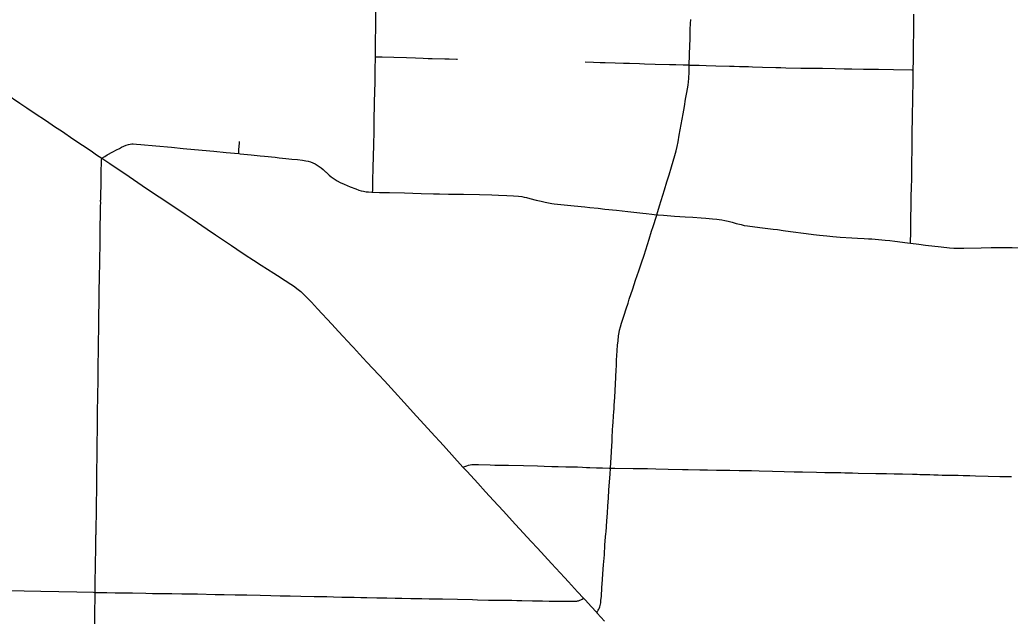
# Model space of a CAD drawing. Extents: x 1815539 to 1947826, y 273303 to 993194.
# Drawn here: x 1889640 to 1909139, y 915807 to 927550 of the extents above; entities that cross this region are included whole.
import ezdxf

# ---------------------------------------------------------------- set-up
doc = ezdxf.new("R2010")
doc.units = 0
for name, color, linetype in [('GM_X_County_Road', 7, 'Continuous'), ('GM_X_State_Route', 7, 'Continuous'), ('GM_X_Township_Road', 7, 'Continuous')]:
    doc.layers.add(name, color=color, linetype=linetype)

msp = doc.modelspace()

# ---------------------------------------------------------------- linework, layer by layer
at = {"layer": 'GM_X_County_Road'}
for points in [[(1902822, 926661), (1902833, 927050), (1902836, 927165), (1902841, 927362), (1902845, 927476), (1902850, 927558)], [(1902183, 923712), (1902237, 923889), (1902335, 924202), (1902382, 924359), (1902426, 924500), (1902473, 924657), (1902538, 924878), (1902564, 924973), (1902582, 925053), (1902602, 925149), (1902625, 925278), (1902700, 925698), (1902725, 925844), (1902750, 925989), (1902773, 926118), (1902797, 926264), (1902806, 926329), (1902811, 926394), (1902818, 926525), (1902822, 926661)], [(1891252, 924826), (1891313, 924861), (1891362, 924889), (1891471, 924948), (1891543, 924987), (1891600, 925018), (1891643, 925041), (1891687, 925062), (1891733, 925080), (1891779, 925096), (1891811, 925103), (1891843, 925106), (1891875, 925107), (1891940, 925104), (1892022, 925096), (1892316, 925067), (1892626, 925039), (1892855, 925018), (1893230, 924982), (1893459, 924961), (1893704, 924938), (1893952, 924915)], [(1893952, 924915), (1893952, 924934), (1893955, 924995), (1893963, 925122), (1893964, 925156)], [(1893952, 924915), (1893982, 924912), (1894194, 924891), (1894373, 924873), (1894455, 924865), (1894667, 924843), (1894749, 924835), (1894879, 924821), (1894993, 924809), (1895107, 924797), (1895204, 924786), (1895269, 924775), (1895317, 924764), (1895364, 924751), (1895409, 924734), (1895454, 924714), (1895496, 924690), (1895537, 924663), (1895576, 924634), (1895612, 924603), (1895624, 924592), (1895659, 924559), (1895672, 924548), (1895731, 924493), (1895769, 924461), (1895808, 924431), (1895849, 924403), (1895891, 924378), (1895950, 924347), (1896025, 924313), (1896146, 924262), (1896253, 924219), (1896315, 924198), (1896362, 924184), (1896410, 924173), (1896459, 924165), (1896508, 924160), (1896574, 924156), (1896587, 924155)], [(1896587, 924155), (1896721, 924150), (1896918, 924147), (1897213, 924141), (1897541, 924133), (1897787, 924126), (1897902, 924124), (1898082, 924120), (1898164, 924119), (1898377, 924115), (1898689, 924108), (1898935, 924102), (1899066, 924098), (1899230, 924091), (1899360, 924083), (1899458, 924076), (1899523, 924069), (1899571, 924061), (1899619, 924051), (1899683, 924034), (1899809, 924000), (1899905, 923976), (1899985, 923957), (1900049, 923944), (1900114, 923934), (1900163, 923928), (1900359, 923908), (1900554, 923888), (1900766, 923865), (1900864, 923855), (1901027, 923839), (1901158, 923824), (1901386, 923801), (1901614, 923775), (1901908, 923743), (1901973, 923735), (1902087, 923722), (1902177, 923713), (1902183, 923712)], [(1901270, 918725), (1901278, 918832), (1901283, 918931), (1901295, 919160), (1901300, 919248), (1901303, 919310), (1901306, 919374), (1901309, 919427), (1901312, 919485), (1901316, 919547), (1901320, 919633), (1901337, 919844), (1901340, 919877), (1901341, 919909), (1901343, 919958), (1901353, 920119), (1901366, 920379), (1901381, 920657), (1901385, 920738), (1901390, 920853), (1901395, 920935), (1901410, 921147), (1901418, 921228), (1901429, 921326), (1901440, 921390), (1901450, 921438), (1901466, 921502), (1901490, 921580), (1901541, 921736), (1901581, 921861), (1901615, 921970), (1901640, 922048), (1901707, 922250), (1901765, 922421), (1901827, 922608), (1901880, 922763), (1901930, 922919), (1902029, 923232), (1902079, 923388), (1902109, 923482), (1902174, 923685), (1902182, 923709), (1902183, 923712)], [(1902183, 923712), (1902211, 923710), (1902316, 923701), (1902528, 923686), (1902741, 923671), (1902889, 923662), (1903052, 923650), (1903150, 923644), (1903281, 923634), (1903362, 923627), (1903411, 923621), (1903459, 923613), (1903523, 923600), (1903587, 923584), (1903666, 923564), (1903745, 923542), (1903840, 923517), (1903904, 923503), (1903969, 923492), (1904213, 923460), (1904473, 923429), (1904555, 923418), (1904669, 923403), (1904815, 923383), (1905124, 923343), (1905270, 923324), (1905384, 923311), (1905531, 923295), (1905645, 923284), (1905793, 923273), (1906022, 923259), (1906136, 923252), (1906267, 923244), (1906349, 923240), (1906415, 923236), (1906545, 923227), (1906676, 923214), (1906773, 923202), (1906871, 923190), (1907115, 923158), (1907174, 923151)], [(1907174, 923151), (1907342, 923130), (1907473, 923114), (1907783, 923079), (1907946, 923061), (1908028, 923054), (1908093, 923053), (1908225, 923054), (1908569, 923063), (1908766, 923067), (1908881, 923068), (1909061, 923068), (1909176, 923067), (1909307, 923062), (1909421, 923055), (1909651, 923040), (1909715, 923038), (1909764, 923035), (1909828, 923032), (1909839, 923031)], [(1901179, 917433), (1901182, 917459), (1901190, 917573), (1901198, 917688), (1901208, 917835), (1901218, 917982), (1901228, 918129), (1901240, 918293), (1901262, 918604), (1901270, 918725)], [(1900994, 915884), (1901020, 915916), (1901030, 915929), (1901040, 915943), (1901047, 915958), (1901054, 915973), (1901059, 915989), (1901068, 916021), (1901077, 916069), (1901083, 916118), (1901090, 916200), (1901100, 916364), (1901112, 916527), (1901122, 916641), (1901134, 916821), (1901149, 917017), (1901161, 917214), (1901173, 917361), (1901179, 917433)]]:
    msp.add_lwpolyline(points, dxfattribs=at)
at = {"layer": 'GM_X_State_Route'}
for points in [[(1889371, 926094), (1889641, 925908), (1889778, 925817), (1889941, 925708), (1890146, 925571), (1890346, 925437)], [(1890346, 925437), (1890459, 925361), (1890704, 925196), (1891044, 924967), (1891153, 924893), (1891252, 924826), (1891412, 924720), (1891792, 924463), (1892051, 924289), (1892255, 924152), (1892514, 923978), (1892895, 923721), (1893031, 923630), (1893331, 923428), (1893494, 923318), (1893806, 923107), (1893915, 923034), (1894079, 922925), (1894243, 922815), (1894393, 922716), (1894643, 922559), (1894713, 922516), (1894866, 922420), (1894976, 922348), (1895029, 922310), (1895121, 922240), (1895171, 922198), (1895220, 922154), (1895278, 922096), (1895381, 921989), (1895504, 921858), (1895783, 921557), (1895917, 921413), (1896184, 921124), (1896211, 921095)], [(1896211, 921095), (1896329, 920967), (1896475, 920811), (1896709, 920559), (1896821, 920439), (1896955, 920295), (1897275, 919942), (1897384, 919821), (1897738, 919433), (1897981, 919166), (1898366, 918744), (1898445, 918657), (1898655, 918426), (1898810, 918257), (1898965, 918088), (1899155, 917883), (1899397, 917616), (1899708, 917278), (1899831, 917145), (1900110, 916845), (1900366, 916568), (1900443, 916483), (1900620, 916289), (1900739, 916161), (1900776, 916121), (1900888, 915999)], [(1900888, 915999), (1900994, 915884), (1901009, 915867), (1901154, 915711)]]:
    msp.add_lwpolyline(points, dxfattribs=at)
at = {"layer": 'GM_X_Township_Road'}
for points in [[(1896649, 927459), (1896650, 927519), (1896653, 927715), (1896659, 927928), (1896662, 928091), (1896665, 928239), (1896668, 928337), (1896672, 928484), (1896677, 928696), (1896681, 928860), (1896682, 928879)], [(1907231, 926563), (1907233, 926758), (1907239, 927119), (1907240, 927233), (1907242, 927413), (1907242, 927544), (1907242, 927659)], [(1896641, 926822), (1896642, 927012), (1896644, 927127), (1896646, 927225), (1896647, 927306), (1896649, 927401)], [(1896649, 927401), (1896649, 927459)], [(1896587, 924155), (1896589, 924187), (1896591, 924251), (1896592, 924300), (1896594, 924382), (1896600, 924644), (1896604, 924857), (1896608, 925087), (1896615, 925349), (1896618, 925497), (1896620, 925644), (1896624, 925824), (1896626, 925889), (1896632, 926168), (1896635, 926283), (1896637, 926365), (1896639, 926495), (1896640, 926561), (1896641, 926822)], [(1896641, 926822), (1896774, 926819), (1897005, 926812), (1897252, 926805), (1897433, 926801), (1897581, 926795), (1897680, 926791), (1897762, 926789), (1898009, 926781), (1898091, 926779), (1898239, 926777), (1898256, 926776)], [(1900772, 926721), (1900936, 926713), (1901067, 926711), (1901165, 926708), (1901362, 926701), (1901526, 926696), (1901641, 926694), (1901838, 926689), (1901937, 926686), (1902150, 926679), (1902429, 926671), (1902558, 926668), (1902703, 926665), (1902822, 926661)], [(1902822, 926661), (1902833, 926660), (1902937, 926658), (1903019, 926656), (1903151, 926652), (1903347, 926645), (1903610, 926638), (1903708, 926635), (1903807, 926632), (1903987, 926628), (1904069, 926626), (1904266, 926620), (1904528, 926612), (1904627, 926608), (1904725, 926605), (1905019, 926598), (1905117, 926597), (1905183, 926595), (1905248, 926595), (1905363, 926595), (1905445, 926595), (1905691, 926591), (1905871, 926587), (1906019, 926586), (1906249, 926580), (1906544, 926575), (1906840, 926570), (1907201, 926563), (1907231, 926563)], [(1907174, 923151), (1907176, 923186), (1907178, 923219), (1907180, 923317), (1907182, 923415), (1907185, 923530), (1907186, 923693), (1907188, 923841), (1907193, 924054), (1907199, 924267), (1907201, 924398), (1907204, 924628), (1907205, 924742), (1907207, 924988), (1907209, 925185), (1907210, 925332), (1907211, 925398), (1907214, 925545), (1907216, 925627), (1907218, 925726), (1907221, 925922), (1907221, 926004), (1907228, 926348), (1907231, 926529), (1907231, 926563)], [(1891124, 916277), (1891124, 916290), (1891124, 916306), (1891124, 916328), (1891124, 916354), (1891124, 916387), (1891125, 916420), (1891125, 916448), (1891125, 916481), (1891125, 916513), (1891126, 916544), (1891126, 916581), (1891127, 916615), (1891128, 916656), (1891129, 916684), (1891129, 916722), (1891130, 916781), (1891131, 916831), (1891132, 916875), (1891133, 916906), (1891133, 916931), (1891133, 916963), (1891134, 917013), (1891136, 917095), (1891134, 917258), (1891135, 917308), (1891136, 917324), (1891139, 917372), (1891140, 917405), (1891142, 917421), (1891142, 917453), (1891142, 917469), (1891142, 917485), (1891141, 917500), (1891142, 917517), (1891143, 917549), (1891145, 917631), (1891148, 917762), (1891150, 917959), (1891155, 918369), (1891158, 918648), (1891162, 918976), (1891165, 919254), (1891168, 919451), (1891173, 919762), (1891173, 919811), (1891173, 919910), (1891174, 920057), (1891177, 920188), (1891178, 920257), (1891180, 920352), (1891181, 920432), (1891182, 920538), (1891184, 920659), (1891185, 920745), (1891186, 920845), (1891188, 920950), (1891189, 921052), (1891190, 921135), (1891191, 921217), (1891192, 921300), (1891193, 921383), (1891195, 921473), (1891195, 921539), (1891196, 921594), (1891196, 921610), (1891196, 921642), (1891197, 921708), (1891199, 921773), (1891201, 921936), (1891201, 921969), (1891202, 922018), (1891203, 922051), (1891204, 922100), (1891204, 922132), (1891203, 922147), (1891203, 922162), (1891203, 922179), (1891204, 922228), (1891205, 922293), (1891207, 922391), (1891208, 922457), (1891210, 922555), (1891214, 922702), (1891217, 922817), (1891219, 922915), (1891222, 923046), (1891223, 923128), (1891223, 923210), (1891223, 923308), (1891224, 923455), (1891225, 923537), (1891226, 923651), (1891227, 923716), (1891228, 923765), (1891232, 923880), (1891233, 923945), (1891232, 923994), (1891233, 924010), (1891234, 924043), (1891238, 924174), (1891239, 924237), (1891240, 924319), (1891242, 924412), (1891243, 924519), (1891244, 924605), (1891246, 924705), (1891248, 924779), (1891252, 924826)], [(1898366, 918744), (1898441, 918770), (1898472, 918781), (1898504, 918788), (1898537, 918792), (1898586, 918794), (1898668, 918793), (1898898, 918785), (1898996, 918783), (1899259, 918778), (1899554, 918772), (1899833, 918765), (1899964, 918761), (1900112, 918758), (1900243, 918754), (1900390, 918750), (1900554, 918747), (1900620, 918745), (1900718, 918740), (1900800, 918735), (1900865, 918732), (1900996, 918728), (1901111, 918727), (1901242, 918725), (1901270, 918725)], [(1901270, 918725), (1901357, 918723), (1901718, 918717), (1901849, 918714), (1901997, 918713), (1902161, 918710), (1902407, 918705), (1902686, 918697), (1902800, 918696), (1903030, 918691), (1903178, 918689), (1903358, 918685), (1903490, 918684), (1903621, 918681), (1903801, 918676), (1904047, 918673), (1904195, 918670), (1904457, 918665), (1904687, 918658), (1904884, 918653), (1905048, 918650), (1905327, 918642), (1905491, 918638), (1905573, 918637), (1905802, 918634), (1905884, 918633), (1906032, 918629), (1906147, 918626), (1906491, 918617), (1906704, 918614), (1906852, 918611), (1907016, 918608), (1907213, 918603), (1907311, 918601), (1907360, 918600), (1907426, 918598), (1907556, 918595), (1907638, 918592), (1907720, 918590), (1907802, 918587), (1907884, 918586), (1907999, 918584), (1908048, 918584), (1908113, 918582), (1908212, 918579), (1908343, 918575), (1908457, 918572), (1908704, 918564), (1908933, 918560), (1909163, 918556)], [(1888346, 916330), (1888809, 916322), (1889334, 916313), (1889728, 916306), (1890056, 916299), (1890761, 916284), (1891090, 916278), (1891124, 916277)], [(1891083, 913706), (1891086, 913892), (1891088, 914056), (1891093, 914384), (1891094, 914436), (1891095, 914497), (1891096, 914543), (1891097, 914601), (1891098, 914682), (1891099, 914738), (1891100, 914809), (1891101, 914872), (1891102, 914923), (1891103, 914982), (1891104, 915047), (1891105, 915121), (1891106, 915168), (1891107, 915220), (1891111, 915366), (1891119, 915841), (1891119, 915923), (1891121, 916152), (1891124, 916277)], [(1891124, 916277), (1891172, 916276), (1891352, 916274), (1891516, 916270), (1891713, 916267), (1891861, 916265), (1892123, 916260), (1892254, 916257), (1892353, 916256), (1892500, 916253), (1892632, 916251), (1892829, 916250), (1893140, 916245), (1893485, 916237), (1893666, 916232), (1893879, 916230), (1894109, 916225), (1894371, 916221), (1894584, 916216), (1894765, 916211), (1894962, 916207), (1895175, 916203), (1895438, 916197), (1895684, 916192), (1895815, 916189), (1895979, 916185), (1896094, 916182), (1896225, 916179), (1896356, 916176), (1896471, 916175), (1896668, 916171), (1896865, 916167), (1897029, 916163), (1897160, 916160), (1897341, 916158), (1897341, 916158)], [(1897341, 916158), (1897554, 916154), (1897702, 916150), (1897964, 916146), (1898555, 916135), (1898653, 916132), (1898867, 916125), (1898981, 916123), (1899064, 916124), (1899129, 916125), (1899244, 916124), (1899326, 916122), (1899424, 916119), (1899523, 916117), (1899735, 916112), (1899834, 916111), (1899932, 916109), (1900063, 916106), (1900326, 916103), (1900523, 916100), (1900573, 916102), (1900588, 916103), (1900606, 916106), (1900621, 916109), (1900638, 916113), (1900654, 916118), (1900668, 916123), (1900685, 916131), (1900711, 916145), (1900739, 916161)]]:
    msp.add_lwpolyline(points, dxfattribs=at)

doc.saveas('drawing.dxf')
